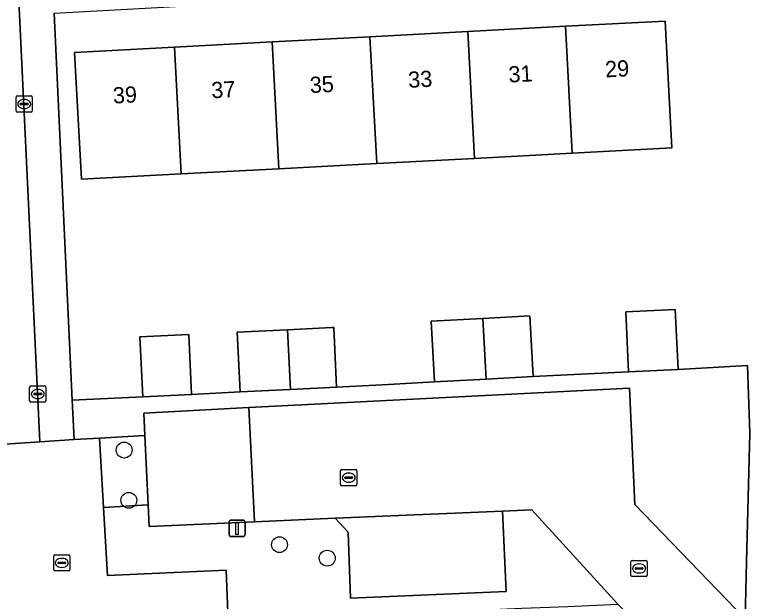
# Model space of a CAD drawing. Extents: x 161084 to 161928, y 385354 to 386522.
# Drawn here: x 161310.16 to 161355.51, y 386198.69 to 386234.86 of the extents above; entities that cross this region are included whole.
import ezdxf

# ---------------------------------------------------------------- set-up
doc = ezdxf.new("R2010")
doc.units = 0
for name, color, linetype in [('IMGEO_Boom', 7, 'Continuous'), ('IMGEO_Erf', 7, 'Continuous'), ('IMGEO_Groenvoorziening', 7, 'Continuous'), ('IMGEO_Kolk', 7, 'Continuous'), ('IMGEO_Lichtmast', 7, 'Continuous'), ('IMGEO_Muur', 7, 'Continuous'), ('IMGEO_Pand', 7, 'Continuous'), ('IMGEO_Pand_nummerreeks', 7, 'Continuous'), ('IMGEO_Parkeervlak_open', 7, 'Continuous'), ('IMGEO_Rijbaan_lokaal_open', 7, 'Continuous'), ('IMGEO_Rioolput', 7, 'Continuous'), ('IMGEO_Voetpad_open', 7, 'Continuous')]:
    doc.layers.add(name, color=color, linetype=linetype)

msp = doc.modelspace()

# ---------------------------------------------------------------- linework, layer by layer
at = {"layer": 'IMGEO_Boom'}
for centre in [(161316.906, 386208.013), (161317.193, 386204.914), (161326.482, 386202.179), (161329.426, 386201.348)]:
    msp.add_circle(centre, 0.489, dxfattribs=at)
at = {"layer": 'IMGEO_Erf'}
for points in [[(161307.426, 386208.236), (161311.715, 386208.53), (161310.454, 386234.845), (161310.308, 386237.894)], [(161312.579, 386234.957), (161313.697, 386211.098), (161318.061, 386211.292), (161317.88, 386215.003), (161320.886, 386215.149), (161321.066, 386211.438), (161324.051, 386211.611), (161323.878, 386215.292), (161326.969, 386215.438), (161329.706, 386215.566), (161329.825, 386215.572), (161329.998, 386211.891), (161333.197, 386212.065), (161336.035, 386212.219), (161335.83, 386215.959), (161339.026, 386216.135), (161341.917, 386216.294), (161342.122, 386212.554), (161348.011, 386212.838), (161347.838, 386216.539), (161350.888, 386216.682), (161351.061, 386212.981), (161355.336, 386213.22), (161355.49, 386209.054), (161355.288, 386201.13), (161355.198, 386197.599)]]:
    msp.add_lwpolyline(points, dxfattribs=at)
msp.add_lwpolyline([(161344.534, 386226.324), (161338.504, 386226.004), (161332.474, 386225.683), (161326.444, 386225.363), (161320.414, 386225.043), (161314.266, 386224.717), (161313.851, 386232.539), (161320, 386232.865), (161326.03, 386233.185), (161332.06, 386233.505), (161338.09, 386233.826), (161344.12, 386234.146), (161350.269, 386234.472), (161350.684, 386226.65)], close=True, dxfattribs=at)
at = {"layer": 'IMGEO_Groenvoorziening'}
msp.add_lwpolyline([(161318.177, 386208.916), (161315.389, 386208.755), (161315.635, 386204.481), (161318.387, 386204.64)], close=True, dxfattribs=at)
at = {"layer": 'IMGEO_Kolk'}
for p, q in [((161310.24, 386228.928), (161310.24, 386229.78)), ((161310.315, 386229.854), (161311.167, 386229.854)), ((161311.241, 386229.78), (161311.241, 386228.928)), ((161310.499, 386229.348), (161310.499, 386229.36)), ((161310.937, 386229.311), (161310.539, 386229.311)), ((161310.542, 386229.397), (161310.94, 386229.397)), ((161310.728, 386229.634), (161310.753, 386229.634)), ((161310.983, 386229.36), (161310.983, 386229.348)), ((161311.167, 386228.854), (161310.315, 386228.854)), ((161310.751, 386229.074), (161310.726, 386229.074)), ((161311.152, 386211.973), (161312.004, 386211.973)), ((161311.077, 386211.047), (161311.077, 386211.899)), ((161311.379, 386211.516), (161311.777, 386211.516)), ((161311.565, 386211.753), (161311.59, 386211.753)), ((161312.078, 386211.899), (161312.078, 386211.047)), ((161311.336, 386211.467), (161311.336, 386211.479)), ((161311.774, 386211.43), (161311.376, 386211.43)), ((161311.588, 386211.193), (161311.563, 386211.193)), ((161311.82, 386211.479), (161311.82, 386211.467)), ((161312.004, 386210.973), (161311.152, 386210.973)), ((161330.25, 386205.885), (161330.25, 386206.737)), ((161330.325, 386206.811), (161331.177, 386206.811)), ((161330.738, 386206.591), (161330.763, 386206.591)), ((161331.251, 386206.737), (161331.251, 386205.885)), ((161330.509, 386206.305), (161330.509, 386206.317)), ((161330.947, 386206.268), (161330.549, 386206.268)), ((161330.552, 386206.354), (161330.95, 386206.354)), ((161330.993, 386206.317), (161330.993, 386206.305)), ((161331.177, 386205.811), (161330.325, 386205.811)), ((161330.761, 386206.031), (161330.736, 386206.031)), ((161348.155, 386200.287), (161348.155, 386201.139)), ((161348.23, 386201.213), (161349.082, 386201.213)), ((161349.156, 386201.139), (161349.156, 386200.287)), ((161348.414, 386200.707), (161348.414, 386200.719)), ((161348.852, 386200.67), (161348.454, 386200.67)), ((161348.457, 386200.756), (161348.855, 386200.756)), ((161348.643, 386200.993), (161348.668, 386200.993)), ((161348.898, 386200.719), (161348.898, 386200.707)), ((161349.082, 386200.213), (161348.23, 386200.213)), ((161348.666, 386200.433), (161348.641, 386200.433))]:
    msp.add_line(p, q, dxfattribs=at)
for points in [[(161310.24, 386228.928), (161310.24, 386229.78)], [(161310.315, 386229.854), (161311.167, 386229.854)], [(161311.241, 386229.78), (161311.241, 386228.928)], [(161311.167, 386228.854), (161310.315, 386228.854)], [(161311.152, 386211.973), (161312.004, 386211.973)], [(161311.077, 386211.047), (161311.077, 386211.899)], [(161312.078, 386211.899), (161312.078, 386211.047)], [(161312.004, 386210.973), (161311.152, 386210.973)], [(161330.25, 386205.885), (161330.25, 386206.737)], [(161330.325, 386206.811), (161331.177, 386206.811)], [(161331.251, 386206.737), (161331.251, 386205.885)], [(161331.177, 386205.811), (161330.325, 386205.811)], [(161348.155, 386200.287), (161348.155, 386201.139)], [(161348.23, 386201.213), (161349.082, 386201.213)], [(161349.156, 386201.139), (161349.156, 386200.287)], [(161349.082, 386200.213), (161348.23, 386200.213)]]:
    msp.add_lwpolyline(points, dxfattribs=at)
for centre, radius, start, end in [((161310.317, 386229.778), 0.0765, 91.552, 178.448), ((161310.317, 386229.778), 0.0765, 91.552, 178.448), ((161311.165, 386229.778), 0.0765, 1.552, 88.448), ((161311.165, 386229.778), 0.0765, 1.552, 88.448), ((161310.539, 386229.357), 0.0403, 85.8775, 175.7526), ((161310.536, 386229.347), 0.0366, 178.938, 274.7102), ((161310.94, 386229.354), 0.043, 264.8664, 352.4533), ((161310.944, 386229.359), 0.0386, 1.7309, 96.639), ((161310.317, 386228.93), 0.0765, 181.552, 268.448), ((161310.317, 386228.93), 0.0765, 181.552, 268.448), ((161311.165, 386228.93), 0.0765, 271.552, 358.448), ((161311.165, 386228.93), 0.0765, 271.552, 358.448), ((161311.154, 386211.897), 0.0765, 91.552, 178.448), ((161311.154, 386211.897), 0.0765, 91.552, 178.448), ((161312.002, 386211.897), 0.0765, 1.552, 88.448), ((161312.002, 386211.897), 0.0765, 1.552, 88.448), ((161311.376, 386211.476), 0.0403, 85.8775, 175.7526), ((161311.781, 386211.478), 0.0386, 1.7309, 96.639), ((161311.373, 386211.466), 0.0366, 178.938, 274.7102), ((161311.777, 386211.473), 0.043, 264.8664, 352.4533), ((161311.154, 386211.049), 0.0765, 181.552, 268.448), ((161311.154, 386211.049), 0.0765, 181.552, 268.448), ((161312.002, 386211.049), 0.0765, 271.552, 358.448), ((161312.002, 386211.049), 0.0765, 271.552, 358.448), ((161330.327, 386206.735), 0.0765, 91.552, 178.448), ((161330.327, 386206.735), 0.0765, 91.552, 178.448), ((161331.175, 386206.735), 0.0765, 1.552, 88.448), ((161331.175, 386206.735), 0.0765, 1.552, 88.448), ((161330.549, 386206.314), 0.0403, 85.8775, 175.7526), ((161330.546, 386206.304), 0.0366, 178.938, 274.7102), ((161330.95, 386206.311), 0.043, 264.8664, 352.4533), ((161330.954, 386206.316), 0.0386, 1.7309, 96.639), ((161330.327, 386205.887), 0.0765, 181.552, 268.448), ((161330.327, 386205.887), 0.0765, 181.552, 268.448), ((161331.175, 386205.887), 0.0765, 271.552, 358.448), ((161331.175, 386205.887), 0.0765, 271.552, 358.448), ((161348.232, 386201.137), 0.0765, 91.552, 178.448), ((161348.232, 386201.137), 0.0765, 91.552, 178.448), ((161349.08, 386201.137), 0.0765, 1.552, 88.448), ((161349.08, 386201.137), 0.0765, 1.552, 88.448), ((161348.454, 386200.716), 0.0403, 85.8775, 175.7526), ((161348.451, 386200.706), 0.0366, 178.938, 274.7102), ((161348.855, 386200.713), 0.043, 264.8664, 352.4533), ((161348.859, 386200.718), 0.0386, 1.7309, 96.639), ((161348.232, 386200.289), 0.0765, 181.552, 268.448), ((161348.232, 386200.289), 0.0765, 181.552, 268.448), ((161349.08, 386200.289), 0.0765, 271.552, 358.448), ((161349.08, 386200.289), 0.0765, 271.552, 358.448)]:
    msp.add_arc(centre, radius, start, end, dxfattribs=at)
for centre, major_axis, ratio, start_param, end_param in [((161310.727, 386229.354), (-0.387, 0.002), 0.722429, 4.712389, 7.853982), ((161310.752, 386229.354), (-0.39, 0.002), 0.717154, 1.570796, 4.712389), ((161311.564, 386211.473), (-0.387, 0.002), 0.722429, 4.712389, 7.853982), ((161311.589, 386211.473), (-0.39, 0.002), 0.717154, 1.570796, 4.712389), ((161330.737, 386206.311), (-0.387, 0.002), 0.722429, 4.712389, 7.853982), ((161330.762, 386206.311), (-0.39, 0.002), 0.717154, 1.570796, 4.712389), ((161348.642, 386200.713), (-0.387, 0.002), 0.722429, 4.712389, 7.853982), ((161348.667, 386200.713), (-0.39, 0.002), 0.717154, 1.570796, 4.712389)]:
    msp.add_ellipse(centre, major_axis=major_axis, ratio=ratio, start_param=start_param, end_param=end_param, dxfattribs=at)
at = {"layer": 'IMGEO_Lichtmast'}
for p, q in [((161323.37, 386202.787), (161323.37, 386203.587)), ((161323.37, 386203.587), (161323.37, 386202.787)), ((161323.47, 386203.687), (161324.26, 386203.687)), ((161324.26, 386203.687), (161323.47, 386203.687)), ((161324.36, 386203.587), (161324.36, 386202.787)), ((161324.36, 386202.787), (161324.36, 386203.587)), ((161324.26, 386202.687), (161323.47, 386202.687)), ((161323.47, 386202.687), (161324.26, 386202.687))]:
    msp.add_line(p, q, dxfattribs=at)
msp.add_lwpolyline([(161323.79, 386203.562), (161323.94, 386203.562), (161323.94, 386202.812), (161323.79, 386202.812), (161323.79, 386203.562)], dxfattribs=at)
for centre, start, end in [((161323.47, 386203.587), 90, 180), ((161323.47, 386203.587), 90, 180), ((161324.26, 386203.587), 0, 90), ((161324.26, 386203.587), 360, 90), ((161323.47, 386202.787), 180, 270), ((161323.47, 386202.787), 180, 270), ((161324.26, 386202.787), 270, 0), ((161324.26, 386202.787), 270, 0)]:
    msp.add_arc(centre, 0.1, start, end, dxfattribs=at)
at = {"layer": 'IMGEO_Muur'}
for points in [[(161355.336, 386213.22), (161355.49, 386209.054)], [(161355.288, 386201.13), (161355.198, 386197.599)]]:
    msp.add_lwpolyline(points, dxfattribs=at)
at = {"layer": 'IMGEO_Pand'}
for points in [[(161344.534, 386226.324), (161350.684, 386226.65), (161350.269, 386234.472), (161344.12, 386234.146)], [(161332.474, 386225.683), (161338.504, 386226.004), (161338.09, 386233.826), (161332.06, 386233.505)], [(161344.12, 386234.146), (161338.09, 386233.826), (161338.504, 386226.004), (161344.534, 386226.324)], [(161332.06, 386233.505), (161326.03, 386233.185), (161326.444, 386225.363), (161332.474, 386225.683)], [(161320, 386232.865), (161313.851, 386232.539), (161314.266, 386224.717), (161320.414, 386225.043)], [(161320.414, 386225.043), (161326.444, 386225.363), (161326.03, 386233.185), (161320, 386232.865)], [(161351.061, 386212.981), (161350.888, 386216.682), (161347.838, 386216.539), (161348.011, 386212.838)], [(161339.224, 386212.395), (161339.026, 386216.135), (161335.83, 386215.959), (161336.035, 386212.219)], [(161342.122, 386212.554), (161341.917, 386216.294), (161339.026, 386216.135), (161339.224, 386212.395)], [(161321.066, 386211.438), (161320.886, 386215.149), (161317.88, 386215.003), (161318.061, 386211.292)], [(161327.164, 386211.758), (161326.969, 386215.438), (161323.878, 386215.292), (161324.051, 386211.611)], [(161329.998, 386211.891), (161329.825, 386215.572), (161329.706, 386215.566), (161326.969, 386215.438), (161327.164, 386211.758)]]:
    msp.add_lwpolyline(points, close=True, dxfattribs=at)
at = {"layer": 'IMGEO_Parkeervlak_open'}
for points in [[(161324.601, 386210.629), (161318.11, 386210.294), (161318.177, 386208.916), (161318.387, 386204.64), (161318.452, 386203.31), (161324.946, 386203.591)], [(161330.71, 386202.951), (161330.859, 386198.871), (161340.449, 386199.289), (161340.24, 386204.255), (161329.92, 386203.807)]]:
    msp.add_lwpolyline(points, close=True, dxfattribs=at)
at = {"layer": 'IMGEO_Rijbaan_lokaal_open'}
msp.add_lwpolyline([(161355.198, 386197.599), (161348.391, 386204.649), (161348.057, 386211.84), (161324.601, 386210.629), (161324.946, 386203.591), (161329.92, 386203.807), (161340.24, 386204.255), (161342.05, 386204.331), (161347.351, 386198.505), (161350.144, 386195.611), (161350.052, 386192.283), (161349.843, 386184.812), (161349.259, 386163.828), (161354.145, 386163.557), (161354.507, 386170.523), (161355.034, 386179.109), (161354.726, 386179.117)], close=True, dxfattribs=at)
at = {"layer": 'IMGEO_Rioolput'}
for p, q in [((161312.635, 386201.556), (161313.487, 386201.556)), ((161312.56, 386200.63), (161312.56, 386201.482)), ((161312.862, 386201.099), (161313.26, 386201.099)), ((161313.048, 386201.336), (161313.073, 386201.336)), ((161313.561, 386201.482), (161313.561, 386200.63)), ((161312.819, 386201.05), (161312.819, 386201.062)), ((161313.257, 386201.013), (161312.859, 386201.013)), ((161313.071, 386200.776), (161313.046, 386200.776)), ((161313.303, 386201.062), (161313.303, 386201.05)), ((161313.487, 386200.556), (161312.635, 386200.556))]:
    msp.add_line(p, q, dxfattribs=at)
for points in [[(161312.635, 386201.556), (161313.487, 386201.556)], [(161312.56, 386200.63), (161312.56, 386201.482)], [(161313.561, 386201.482), (161313.561, 386200.63)], [(161313.487, 386200.556), (161312.635, 386200.556)]]:
    msp.add_lwpolyline(points, dxfattribs=at)
for centre, radius, start, end in [((161312.637, 386201.48), 0.0765, 91.552, 178.448), ((161312.637, 386201.48), 0.0765, 91.552, 178.448), ((161313.485, 386201.48), 0.0765, 1.552, 88.448), ((161313.485, 386201.48), 0.0765, 1.552, 88.448), ((161312.859, 386201.059), 0.0403, 85.8775, 175.7526), ((161313.264, 386201.061), 0.0386, 1.7309, 96.639), ((161312.637, 386200.632), 0.0765, 181.552, 268.448), ((161312.637, 386200.632), 0.0765, 181.552, 268.448), ((161312.856, 386201.049), 0.0366, 178.938, 274.7102), ((161313.26, 386201.056), 0.043, 264.8664, 352.4533), ((161313.485, 386200.632), 0.0765, 271.552, 358.448), ((161313.485, 386200.632), 0.0765, 271.552, 358.448)]:
    msp.add_arc(centre, radius, start, end, dxfattribs=at)
for centre, major_axis, ratio, start_param, end_param in [((161313.047, 386201.056), (-0.387, 0.002), 0.722429, 4.712389, 7.853982), ((161313.072, 386201.056), (-0.39, 0.002), 0.717154, 1.570796, 4.712389)]:
    msp.add_ellipse(centre, major_axis=major_axis, ratio=ratio, start_param=start_param, end_param=end_param, dxfattribs=at)
at = {"layer": 'IMGEO_Voetpad_open'}
msp.add_lwpolyline([(161362.505, 386240.583), (161336.557, 386239.29), (161335.977, 386250), (161335.248, 386263.453), (161321.928, 386262.765), (161322.089, 386259.701), (161332.403, 386260.242), (161332.937, 386250), (161333.5, 386239.198), (161320.58, 386238.521), (161310.308, 386237.894), (161310.454, 386234.845), (161311.715, 386208.53), (161313.819, 386208.659), (161313.697, 386211.098), (161312.579, 386234.957), (161357.135, 386237.414)], dxfattribs=at)
for points in [[(161355.198, 386197.599), (161355.288, 386201.13), (161355.49, 386209.054), (161355.336, 386213.22), (161351.061, 386212.981), (161348.011, 386212.838), (161342.122, 386212.554), (161339.224, 386212.395), (161336.035, 386212.219), (161333.197, 386212.065), (161329.998, 386211.891), (161327.164, 386211.758), (161324.051, 386211.611), (161321.066, 386211.438), (161318.061, 386211.292), (161313.697, 386211.098), (161313.819, 386208.659), (161315.389, 386208.755), (161318.177, 386208.916), (161318.11, 386210.294), (161324.601, 386210.629), (161348.057, 386211.84), (161348.391, 386204.649)], [(161313.819, 386208.659), (161311.715, 386208.53), (161307.426, 386208.236), (161304.49, 386208.086), (161301.071, 386207.912), (161301.131, 386206.549), (161301.443, 386201.144), (161301.5, 386200.145), (161301.652, 386196.442), (161301.765, 386194.399), (161304.847, 386194.562), (161308.824, 386194.805), (161309.023, 386190.857), (161310.556, 386190.941), (161314.524, 386191.112), (161317.62, 386191.239), (161317.481, 386197.294), (161320.22, 386197.379), (161323.315, 386197.474), (161323.2, 386200.604), (161315.877, 386200.288), (161315.635, 386204.481), (161315.389, 386208.755)], [(161330.71, 386202.951), (161329.92, 386203.807), (161324.946, 386203.591), (161318.452, 386203.31), (161318.387, 386204.64), (161315.635, 386204.481), (161315.877, 386200.288), (161323.2, 386200.604), (161323.315, 386197.474), (161326.297, 386197.566), (161329.393, 386197.714), (161332.205, 386197.849), (161338.265, 386198.123), (161341.426, 386198.256), (161344.253, 386198.375), (161347.351, 386198.505), (161342.05, 386204.331), (161340.24, 386204.255), (161340.449, 386199.289), (161330.859, 386198.871)]]:
    msp.add_lwpolyline(points, close=True, dxfattribs=at)

# ---------------------------------------------------------------- texts
at = {"layer": 'IMGEO_Pand_nummerreeks'}
for s, p in [('29', (161346.583, 386230.991)), ('31', (161340.626, 386230.675)), ('35', (161328.374, 386230.024)), ('33', (161334.444, 386230.347)), ('37', (161322.304, 386229.702)), ('39', (161316.235, 386229.38))]:
    msp.add_text(s, height=1, rotation=3.0383, dxfattribs=at).set_placement(p)

doc.saveas('drawing.dxf')
